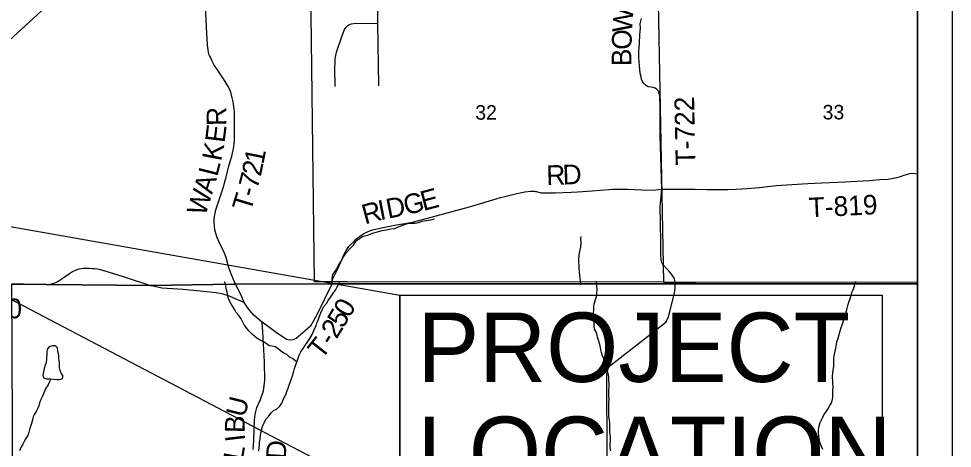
# Model space of a CAD drawing. Extents: x 0 to 34, y 0 to 22.
# Drawn here: x 6.308 to 9, y 16.545 to 17.784 of the extents above; entities that cross this region are included whole.
import ezdxf

# ---------------------------------------------------------------- set-up
doc = ezdxf.new("R2010")
doc.units = 0
for name, color, linetype in [('Default', 7, 'Continuous'), ('SH_Cut_Line', 7, 'Continuous'), ('SH_Data', 7, 'Continuous'), ('SH_Text', 7, 'Continuous')]:
    doc.layers.add(name, color=color, linetype=linetype)

msp = doc.modelspace()

# ---------------------------------------------------------------- linework, layer by layer
at = {"layer": 'Default'}
for p, q in [((6.3412, 17.0179), (6.3334, 17.0181)), ((6.3878, 17.0167), (6.3412, 17.0179)), ((6.9576, 16.9661), (6.9413, 16.9729))]:
    msp.add_line(p, q, dxfattribs=at)
for points in [[(6.2871, 17.0188), (6.3215, 17.0189), (6.3876, 17.0173), (6.6903, 17.0144), (6.927, 17.0189), (6.9328, 17.0189), (7.2045, 17.0191), (7.211, 17.0191), (8.2009, 17.0196), (8.9, 17.02), (8.9, 20.9), (6.2315, 20.9)], [(7.3436, 17.78), (7.343, 17.8741), (7.3417, 17.8923), (7.3392, 17.9034), (7.3348, 17.9128), (7.3296, 17.9205), (7.3207, 17.9297), (7.3023, 17.9419), (7.2881, 17.9501), (7.191, 18.0063), (7.1608, 18.0249), (7.1499, 18.035)], [(6.2804, 17.7215), (6.5458, 17.9651)], [(6.8984, 17.6105), (6.8807, 17.637), (6.8715, 17.6501), (6.866, 17.6613), (6.8629, 17.668), (6.8597, 17.6746), (6.8577, 17.6782), (6.8564, 17.6817), (6.8549, 17.687), (6.8542, 17.6942), (6.8523, 17.7081), (6.8492, 17.7603), (6.8446, 17.8623)], [(7.2205, 17.588), (7.2199, 17.6416), (7.2201, 17.6585), (7.2209, 17.6683), (7.2221, 17.6779), (7.2243, 17.6873), (7.2401, 17.7325), (7.2474, 17.7529), (7.2508, 17.7584), (7.2556, 17.7632), (7.2599, 17.7659), (7.268, 17.7694), (7.2796, 17.7707), (7.3437, 17.7701)], [(7.3464, 17.5908), (7.3437, 17.7701), (7.3436, 17.78)], [(8.162, 17.2922), (8.1579, 17.4459), (8.1575, 17.5286), (8.1563, 17.5602), (8.1551, 17.5696), (8.1534, 17.5745), (8.1483, 17.5796), (8.1432, 17.5837), (8.1376, 17.5852), (8.1317, 17.5864), (8.1226, 17.5879), (8.1153, 17.592), (8.1103, 17.5967), (8.1066, 17.6026), (8.104, 17.6092), (8.1023, 17.6162), (8.1003, 17.6266), (8.0976, 17.6481), (8.096, 17.6716), (8.0962, 17.69), (8.0976, 17.7128), (8.0989, 17.7383), (8.1006, 17.7569), (8.0998, 17.7695), (8.1039, 17.7845)], [(6.933, 17.0184), (6.9194, 17.0505), (6.9129, 17.0699), (6.9061, 17.0957), (6.9008, 17.1102), (6.8868, 17.1379), (6.8796, 17.1555), (6.8739, 17.1751), (6.8728, 17.1862), (6.8718, 17.1973), (6.8714, 17.2076), (6.8732, 17.2182), (6.8768, 17.233), (6.8972, 17.2965), (6.9059, 17.3269), (6.9133, 17.3561), (6.9234, 17.3913), (6.9283, 17.4148), (6.93, 17.432), (6.9297, 17.4552), (6.9298, 17.4661), (6.9298, 17.4949), (6.9297, 17.5155), (6.9284, 17.5304), (6.9266, 17.5444), (6.9237, 17.5562), (6.9197, 17.5723), (6.9138, 17.5857), (6.9064, 17.5984), (6.8984, 17.6105)], [(8.162, 17.2922), (8.2574, 17.2926), (8.2927, 17.2916), (8.3196, 17.2911), (8.3519, 17.2913), (8.377, 17.2922), (8.4076, 17.2945), (8.4441, 17.2976), (8.4669, 17.3003), (8.4934, 17.3029), (8.5375, 17.3063), (8.5835, 17.3087), (8.6237, 17.3107), (8.6913, 17.3141), (8.7601, 17.3178), (8.7912, 17.3202), (8.8154, 17.3212), (8.8338, 17.3249), (8.8477, 17.3281), (8.861, 17.3325), (8.8678, 17.3352), (8.8779, 17.3373), (8.8878, 17.3384), (8.8973, 17.3365), (8.9, 17.3353)], [(7.2112, 17.0185), (7.214, 17.0346), (7.2207, 17.0476), (7.2274, 17.0606), (7.2374, 17.0851), (7.2463, 17.1049), (7.2523, 17.116), (7.2601, 17.1271), (7.2703, 17.1382), (7.2804, 17.1482), (7.2906, 17.1559), (7.3004, 17.1625), (7.3121, 17.1683), (7.3224, 17.173), (7.3333, 17.1765), (7.3538, 17.1813), (7.3971, 17.1894), (7.427, 17.1947), (7.4468, 17.1983), (7.6082, 17.2419), (7.6844, 17.2644), (7.6976, 17.2683), (7.7139, 17.2727), (7.7439, 17.2802), (7.7678, 17.2847), (7.7837, 17.2864), (7.79, 17.2867), (7.7915, 17.2868), (7.7931, 17.2867), (7.7943, 17.2867), (7.7959, 17.2865), (7.7983, 17.286), (7.8005, 17.2854), (7.8038, 17.2845), (7.8119, 17.2825), (7.8147, 17.2821), (7.8172, 17.2818), (7.8237, 17.2815), (7.8378, 17.2817), (7.8553, 17.2815), (7.9008, 17.2835), (7.9191, 17.2845), (7.9612, 17.288), (8.0095, 17.2919), (8.0197, 17.2928), (8.0315, 17.2929), (8.0642, 17.2925), (8.1034, 17.2907), (8.1346, 17.2899), (8.162, 17.2922)], [(8.2011, 17.0191), (8.2005, 17.025), (8.1999, 17.0287), (8.1986, 17.033), (8.1966, 17.0376), (8.1944, 17.0414), (8.1925, 17.0441), (8.1901, 17.0474), (8.1843, 17.0541), (8.1755, 17.0639), (8.1674, 17.0733), (8.1639, 17.0775), (8.1629, 17.0792), (8.1624, 17.0809), (8.1613, 17.0846), (8.1608, 17.0877), (8.1603, 17.0915), (8.1598, 17.101), (8.1599, 17.1295), (8.1598, 17.1397), (8.1584, 17.1952), (8.1579, 17.2427), (8.162, 17.2922)], [(7.211, 17.0189), (7.2117, 17.0348), (7.2136, 17.0465), (7.2215, 17.0567), (7.2298, 17.0722), (7.2377, 17.085), (7.2449, 17.0974), (7.252, 17.1087), (7.2622, 17.1196), (7.2732, 17.1309), (7.2807, 17.1434), (7.2913, 17.1512), (7.3015, 17.1572), (7.3143, 17.1602), (7.3249, 17.165), (7.3382, 17.1687), (7.3555, 17.1731), (7.3676, 17.1753), (7.3805, 17.1779), (7.3918, 17.1786), (7.4149, 17.1883), (7.4293, 17.1931), (7.4406, 17.1941), (7.4508, 17.1945), (7.4606, 17.1963), (7.4709, 17.2), (7.4833, 17.2026), (7.4962, 17.2044), (7.5068, 17.2066), (7.5071, 17.2066)], [(7.9287, 17.0166), (7.9276, 17.0295), (7.9256, 17.0435), (7.9241, 17.0644), (7.9233, 17.0894), (7.924, 17.1026), (7.9263, 17.1128), (7.9289, 17.1264), (7.93, 17.1366), (7.9292, 17.1495), (7.9296, 17.1556)], [(6.3878, 17.0167), (6.4099, 17.021), (6.4185, 17.0255), (6.4366, 17.0371), (6.454, 17.0494), (6.463, 17.0549), (6.4699, 17.0582), (6.4769, 17.061), (6.4827, 17.0627), (6.4882, 17.0637), (6.4941, 17.0643), (6.5024, 17.0645), (6.5112, 17.0645), (6.5194, 17.0641), (6.5268, 17.0635), (6.5349, 17.0624), (6.5424, 17.061), (6.5596, 17.0563), (6.6065, 17.0416), (6.6906, 17.0138)], [(6.3334, 17.0181), (6.3217, 17.0184), (6.2873, 17.0182)], [(7.1095, 16.7935), (7.0971, 16.8039), (7.089, 16.8083), (7.0806, 16.8154), (7.0721, 16.8198), (7.0626, 16.8265), (7.0552, 16.8329), (7.0476, 16.8381), (7.0388, 16.8402), (7.0301, 16.8412), (7.0216, 16.8476), (7.0136, 16.8524), (7.004, 16.8572), (6.9948, 16.8632), (6.9887, 16.868), (6.981, 16.874), (6.9729, 16.883), (6.9648, 16.8923), (6.9585, 16.901), (6.9535, 16.9108), (6.9496, 16.9187), (6.9426, 16.9281), (6.9352, 16.9367), (6.9313, 16.9443), (6.9267, 16.9518), (6.9212, 16.9604), (6.9165, 16.9687), (6.9126, 16.977), (6.9106, 16.9857), (6.9086, 16.9956), (6.9061, 17.005), (6.9056, 17.0141), (6.9029, 17.0221), (6.9002, 17.0254)], [(6.9576, 16.9661), (6.9493, 16.9873), (6.933, 17.0184)], [(6.9999, 16.5378), (7.0009, 16.547), (7.0019, 16.5572), (7.0026, 16.5633), (7.004, 16.5721), (7.0053, 16.5827), (7.0064, 16.5903), (7.0078, 16.596), (7.0103, 16.6052), (7.0129, 16.6132), (7.0154, 16.6189), (7.0202, 16.6296), (7.0281, 16.6373), (7.0348, 16.6462), (7.0427, 16.6539), (7.0517, 16.6586), (7.0603, 16.6655), (7.0663, 16.6751), (7.0699, 16.6835), (7.0736, 16.6915), (7.0777, 16.7003), (7.0813, 16.7095), (7.085, 16.7183), (7.0875, 16.7274), (7.0919, 16.7377), (7.0938, 16.7434), (7.097, 16.7541), (7.1007, 16.7644), (7.1036, 16.7751), (7.1061, 16.7835), (7.1126, 16.8026), (7.117, 16.814), (7.1218, 16.8236), (7.1285, 16.8332), (7.1334, 16.8408), (7.1401, 16.8504), (7.1434, 16.8562), (7.1475, 16.8623), (7.1527, 16.8711), (7.1567, 16.8803), (7.1608, 16.8894), (7.1656, 16.8986), (7.1674, 16.9062), (7.1718, 16.915), (7.1754, 16.9261), (7.1787, 16.9356), (7.1835, 16.9463), (7.1879, 16.9544), (7.195, 16.9624), (7.2006, 16.9712), (7.2077, 16.9816), (7.2121, 16.9877), (7.2154, 16.9939), (7.221, 17.0015), (7.2262, 17.0111), (7.2307, 17.0191), (7.2336, 17.0275)], [(7.2112, 17.0185), (7.1679, 16.9297), (7.1492, 16.8972), (7.1266, 16.8772), (7.1075, 16.8622), (7.0987, 16.8584), (7.0891, 16.8572), (7.0804, 16.8593), (7.0712, 16.8647), (7.0504, 16.8794), (7.0096, 16.9086)], [(8.0154, 16.5382), (8.0138, 16.547), (8.0136, 16.5576), (8.0143, 16.5678), (8.0141, 16.5766), (8.0133, 16.5845), (8.0127, 16.5936), (8.0126, 16.6024), (8.0121, 16.6103), (8.012, 16.6179), (8.0115, 16.6274), (8.0098, 16.638), (8.0093, 16.676), (8.0102, 16.6885), (8.0098, 16.6942), (8.01, 16.7037), (8.0099, 16.7132), (8.0101, 16.7223), (8.0097, 16.7508), (8.0076, 16.7621), (8.0026, 16.77), (7.9991, 16.778), (7.9965, 16.7962), (7.9949, 16.8037), (7.9913, 16.8124), (7.9882, 16.8215), (7.9869, 16.8294), (7.9841, 16.8412), (7.9825, 16.8472), (7.9793, 16.8574), (7.9773, 16.8657), (7.976, 16.8718), (7.9729, 16.8809), (7.9686, 16.8892), (7.9677, 16.8979), (7.9672, 16.9074), (7.9663, 16.9142), (7.9654, 16.924), (7.9653, 16.9347), (7.9663, 16.9446), (7.9665, 16.9544), (7.9675, 16.962), (7.9689, 16.9681), (7.9708, 16.9742), (7.974, 16.983), (7.9754, 16.9925), (7.9756, 17.0039), (7.9748, 17.013), (7.9739, 17.0225), (7.9736, 17.0271)], [(8.0043, 16.5204), (8.0042, 16.7594), (8.0056, 16.7685), (8.0087, 16.7772), (8.0113, 16.7812), (8.0165, 16.7861), (8.138, 16.8814), (8.1739, 16.9095), (8.1772, 16.9136), (8.1815, 16.9241), (8.1985, 16.993), (8.2, 17.0008), (8.2006, 17.0071), (8.2011, 17.0191)], [(8.6268, 16.5424), (8.6221, 16.5522), (8.6178, 16.5632), (8.6161, 16.5726), (8.6153, 16.5806), (8.614, 16.5916), (8.6143, 16.5973), (8.6153, 16.603), (8.6164, 16.6091), (8.6189, 16.6194), (8.6214, 16.6255), (8.6266, 16.6347), (8.6296, 16.6415), (8.6355, 16.6496), (8.6415, 16.658), (8.647, 16.6684), (8.6507, 16.6749), (8.6533, 16.6825), (8.655, 16.6916), (8.6557, 16.7004), (8.6559, 16.7106), (8.6565, 16.722), (8.6556, 16.733), (8.6551, 16.7421), (8.6546, 16.7486), (8.6549, 16.755), (8.6556, 16.7611), (8.6565, 16.7718), (8.6579, 16.7809), (8.6586, 16.7904), (8.6588, 16.7991), (8.6587, 16.8052), (8.6604, 16.817), (8.6618, 16.8254), (8.664, 16.8345), (8.6661, 16.8456), (8.6671, 16.8524), (8.6704, 16.8631), (8.6733, 16.8738), (8.6766, 16.8837), (8.6795, 16.8932), (8.6828, 16.9012), (8.6838, 16.9069), (8.6867, 16.9153), (8.69, 16.9245), (8.6922, 16.9302), (8.6951, 16.9409), (8.6969, 16.9493), (8.6987, 16.9569), (8.7019, 16.9668), (8.7052, 16.9775), (8.7081, 16.9863), (8.7103, 16.9943), (8.714, 17.0019), (8.7165, 17.0107), (8.7202, 17.0202), (8.7232, 17.0275)], [(6.9413, 16.9729), (6.9373, 16.9747), (6.9158, 16.9842), (6.8979, 16.9902), (6.8774, 16.994), (6.8307, 16.9984), (6.782, 17.0035), (6.7205, 17.0073), (6.6906, 17.0138)], [(7.0096, 16.9086), (7.0011, 16.9155), (6.9858, 16.9294), (6.9697, 16.9489), (6.9576, 16.9661)], [(6.9842, 16.5417), (6.9856, 16.5666), (6.9866, 16.5991), (6.9879, 16.627), (6.9898, 16.643), (6.9948, 16.6627), (7.0056, 16.6863), (7.0135, 16.7113), (7.018, 16.7405), (7.0165, 16.7942), (7.012, 16.8816), (7.0096, 16.9086)], [(6.4081, 16.8411), (6.405, 16.8411), (6.3955, 16.8383), (6.3899, 16.831), (6.3893, 16.8219), (6.389, 16.8139), (6.3884, 16.8078), (6.3881, 16.8021), (6.3867, 16.793), (6.3845, 16.7846), (6.3816, 16.7751), (6.3791, 16.7656), (6.3773, 16.7576), (6.379, 16.7489), (6.3881, 16.7459), (6.4003, 16.7461)], [(6.4003, 16.7461), (6.4094, 16.7447), (6.4174, 16.7441), (6.4257, 16.7434), (6.4337, 16.7455), (6.4366, 16.7538), (6.4304, 16.7617), (6.4276, 16.7693), (6.426, 16.7772), (6.4258, 16.7928), (6.4241, 16.8042), (6.4232, 16.8133), (6.4211, 16.8258), (6.4202, 16.8349), (6.4141, 16.8412), (6.4081, 16.8411)], [(6.4003, 16.7461), (6.3929, 16.7285), (6.3866, 16.719), (6.3829, 16.7117), (6.3792, 16.7025), (6.3752, 16.6934), (6.3704, 16.6842), (6.3675, 16.6766), (6.3657, 16.6682), (6.362, 16.6594), (6.3583, 16.6517), (6.3535, 16.6441), (6.3498, 16.6357), (6.3481, 16.6273), (6.3448, 16.6166), (6.3419, 16.6086), (6.339, 16.5995), (6.3376, 16.5915), (6.3343, 16.5827), (6.3287, 16.5735), (6.3235, 16.5654), (6.3195, 16.5574), (6.3139, 16.5475), (6.3102, 16.5383)]]:
    msp.add_lwpolyline(points, dxfattribs=at)
for points in [[(7.1486, 18.0293), (8.1478, 18.0308), (8.1673, 17.0247), (7.2555, 17.0252), (7.1604, 17.0251)], [(8.9, 17.0255), (8.9, 18.0277), (8.1478, 18.0308), (8.1673, 17.0247), (8.2594, 17.0247)], [(6.2892, 14.1), (8.9, 14.1), (8.9, 17.02), (8.2009, 17.0196), (7.211, 17.0191), (7.2045, 17.0191), (6.9328, 17.0189), (6.927, 17.0189), (6.6903, 17.0144), (6.3876, 17.0173), (6.3215, 17.0189), (6.2871, 17.0188), (6.2922, 16.0152), (6.2959, 15.2705), (6.2926, 14.8972), (6.2889, 14.4906), (6.2892, 14.18)]]:
    msp.add_lwpolyline(points, close=True, dxfattribs=at)
at = {"layer": 'SH_Cut_Line'}
for points in [[(6.2871, 17.0188), (6.3215, 17.0189), (6.3876, 17.0173), (6.6903, 17.0144), (6.927, 17.0189), (6.9328, 17.0189), (7.2045, 17.0191), (7.211, 17.0191), (8.2009, 17.0196), (8.9, 17.02), (8.9, 20.9), (6.2315, 20.9)], [(8.9, 14.1), (8.9, 17.02), (8.2009, 17.0196), (7.211, 17.0191), (7.2045, 17.0191), (6.9328, 17.0189), (6.927, 17.0189), (6.6903, 17.0144), (6.3876, 17.0173), (6.3215, 17.0189), (6.2871, 17.0188)]]:
    msp.add_lwpolyline(points, dxfattribs=at)
at = {"layer": 'SH_Data'}
for p, q in [((9, 21), (9, 14)), ((8.9, 20.9), (8.9, 14.1))]:
    msp.add_line(p, q, dxfattribs=at)
at = {"layer": 'SH_Text'}
for points in [[(5.6822, 17.291), (7.4073, 16.9867), (7.4073, 16.3867)], [(7.4073, 16.9867), (8.7975, 16.9867), (8.7975, 16.3867), (7.4073, 16.3867)], [(7.4073, 16.9867), (8.7975, 16.9867), (8.7975, 16.3867), (7.4073, 16.3867)]]:
    msp.add_lwpolyline(points, close=True, dxfattribs=at)

# ---------------------------------------------------------------- texts
at = {"layer": 'Default'}
for s, height, rotation, p in [('W', 0.0568, 86.243, (8.0763, 17.7428)), ('O', 0.0568, 87.6935, (8.0743, 17.6933)), ('B', 0.0568, 90.7767, (8.0749, 17.6474)), ('T-722', 0.05682, 91.1172, (8.2592, 17.3613)), ('R', 0.0568, 91.0275, (6.9071, 17.4753)), ('32', 0.04186, 0, (7.6244, 17.4928)), ('33', 0.04186, 0, (8.626, 17.4936)), ('E', 0.0568, 83.233, (6.9016, 17.4247)), ('K', 0.0568, 79.1088, (6.8915, 17.3712)), ('1', 0.0568, 78.59, (7.0131, 17.3622)), ('L', 0.0568, 76.0351, (6.8805, 17.3267)), ('2', 0.0568, 78.0026, (7.0057, 17.3273)), ('7', 0.0568, 75.3952, (6.9962, 17.2907)), ('R', 0.0568, 1.6356, (7.83, 17.3042)), ('D', 0.0568, 2.3107, (7.8773, 17.3056)), ('A', 0.0568, 73.2854, (6.8654, 17.2759)), ('W', 0.0568, 72.9247, (6.8459, 17.2126)), ('T', 0.0568, 73.1957, (6.9768, 17.2253)), ('-', 0.0568, 73.8146, (6.9893, 17.2667)), ('E', 0.0568, 14.8119, (7.4748, 17.2293)), ('I', 0.0568, 11.0436, (7.3502, 17.2028)), ('D', 0.0568, 11.0363, (7.3731, 17.2073)), ('G', 0.0568, 13.3293, (7.4246, 17.2174)), ('T-819', 0.05682, 2.7777, (8.5872, 17.2108)), ('R', 0.0568, 15.4184, (7.3063, 17.1906)), ('T-250', 0.05682, 0.5614, (6.1193, 16.9184)), ('0', 0.0568, 59.2341, (7.2609, 16.919)), ('5', 0.0568, 59.0932, (7.2428, 16.8888)), ('2', 0.0568, 58.6152, (7.2243, 16.8585)), ('T', 0.0568, 51.8375, (7.1815, 16.7993)), ('-', 0.0568, 57.8893, (7.2115, 16.8381)), ('U', 0.0568, 75.7791, (6.9597, 16.6323)), ('B', 0.0568, 88.3254, (6.9588, 16.5889)), ('I', 0.0568, 96.8332, (6.9615, 16.568)), ('D', 0.0568, 86.4106, (7.0776, 16.5123)), ('L', 0.0568, 79.8001, (6.9534, 16.5078))]:
    msp.add_text(s, height=height, rotation=rotation, dxfattribs=at).set_placement(p)
at = {"layer": 'SH_Text'}
for s, p in [('PROJECT', (7.4573, 16.7367)), ('LOCATION', (7.4573, 16.4367))]:
    msp.add_text(s, height=0.2, dxfattribs=at).set_placement(p)

doc.saveas('drawing.dxf')
